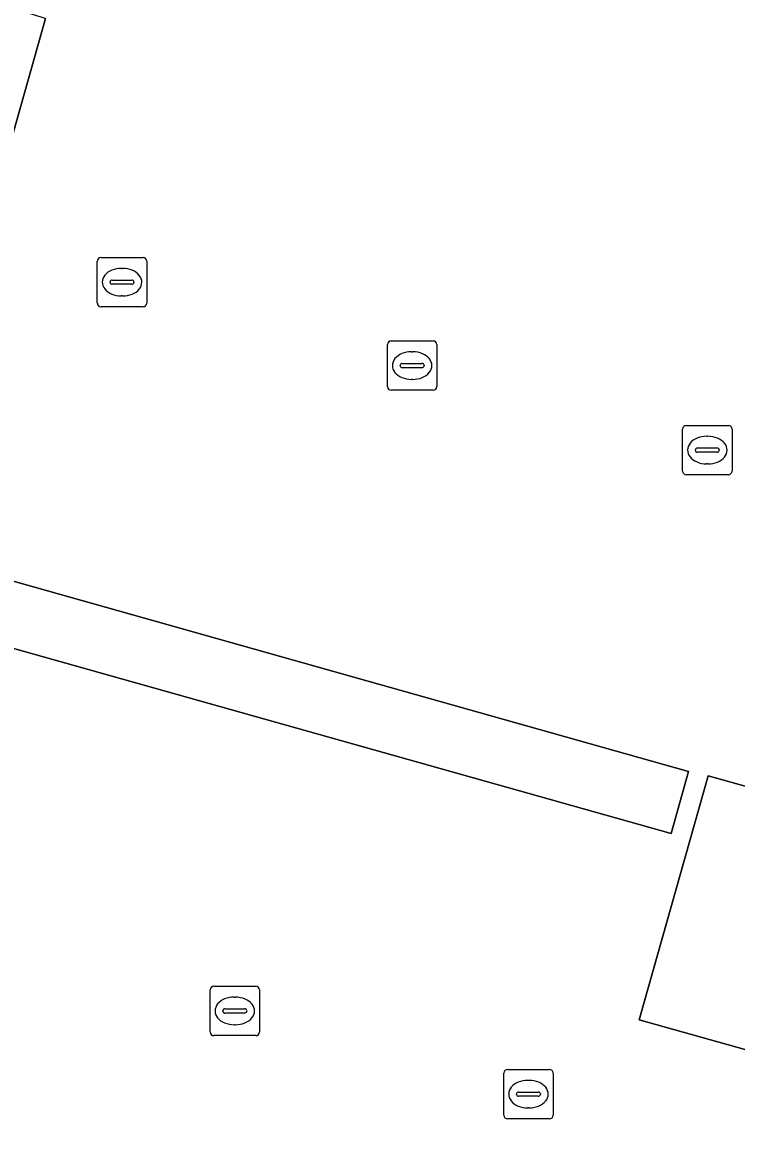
# Model space of a CAD drawing. Extents: x 162803 to 163818, y 381639 to 382475.
# Drawn here: x 163069.63 to 163084.1, y 382112.42 to 382135.2 of the extents above; entities that cross this region are included whole.
import ezdxf

# ---------------------------------------------------------------- set-up
doc = ezdxf.new("R2010")
doc.units = 0
for name, color, linetype in [('IMGEO_Groenvoorziening', 7, 'Continuous'), ('IMGEO_Kolk', 7, 'Continuous'), ('IMGEO_Parkeervlak_open', 7, 'Continuous'), ('IMGEO_Voetpad_open', 7, 'Continuous')]:
    doc.layers.add(name, color=color, linetype=linetype)

msp = doc.modelspace()

# ---------------------------------------------------------------- linework, layer by layer
at = {"layer": 'IMGEO_Groenvoorziening'}
msp.add_lwpolyline([(163068.983, 382135.625), (163065.602, 382123.594), (163082.771, 382118.765), (163083.126, 382120.021), (163067.058, 382124.545), (163070.095, 382135.286)], close=True, dxfattribs=at)
at = {"layer": 'IMGEO_Kolk'}
for p, q in [((163071.143, 382129.514), (163071.143, 382130.366)), ((163071.218, 382130.44), (163072.07, 382130.44)), ((163072.144, 382130.366), (163072.144, 382129.514)), ((163071.631, 382130.22), (163071.656, 382130.22)), ((163071.402, 382129.934), (163071.402, 382129.946)), ((163071.445, 382129.983), (163071.843, 382129.983)), ((163071.886, 382129.946), (163071.886, 382129.934)), ((163071.84, 382129.897), (163071.442, 382129.897)), ((163071.654, 382129.66), (163071.629, 382129.66)), ((163072.07, 382129.44), (163071.218, 382129.44)), ((163077.022, 382127.823), (163077.022, 382128.675)), ((163077.097, 382128.749), (163077.949, 382128.749)), ((163078.023, 382128.675), (163078.023, 382127.823)), ((163077.51, 382128.529), (163077.535, 382128.529)), ((163077.281, 382128.243), (163077.281, 382128.255)), ((163077.719, 382128.206), (163077.321, 382128.206)), ((163077.324, 382128.292), (163077.722, 382128.292)), ((163077.765, 382128.255), (163077.765, 382128.243)), ((163077.533, 382127.969), (163077.508, 382127.969)), ((163077.949, 382127.749), (163077.097, 382127.749)), ((163083.004, 382126.11), (163083.004, 382126.962)), ((163083.079, 382127.036), (163083.931, 382127.036)), ((163084.005, 382126.962), (163084.005, 382126.11)), ((163083.492, 382126.816), (163083.517, 382126.816)), ((163083.263, 382126.53), (163083.263, 382126.542)), ((163083.701, 382126.493), (163083.303, 382126.493)), ((163083.306, 382126.579), (163083.704, 382126.579)), ((163083.747, 382126.542), (163083.747, 382126.53)), ((163083.515, 382126.256), (163083.49, 382126.256)), ((163083.931, 382126.036), (163083.079, 382126.036)), ((163073.428, 382114.739), (163073.428, 382115.591)), ((163073.503, 382115.665), (163074.355, 382115.665)), ((163074.429, 382115.591), (163074.429, 382114.739)), ((163073.916, 382115.445), (163073.941, 382115.445)), ((163073.687, 382115.159), (163073.687, 382115.171)), ((163074.125, 382115.122), (163073.727, 382115.122)), ((163073.73, 382115.208), (163074.128, 382115.208)), ((163074.171, 382115.171), (163074.171, 382115.159)), ((163073.939, 382114.885), (163073.914, 382114.885)), ((163074.355, 382114.665), (163073.503, 382114.665)), ((163079.454, 382113.979), (163080.306, 382113.979)), ((163079.379, 382113.053), (163079.379, 382113.905)), ((163079.867, 382113.759), (163079.892, 382113.759)), ((163080.38, 382113.905), (163080.38, 382113.053)), ((163079.681, 382113.522), (163080.079, 382113.522)), ((163079.638, 382113.473), (163079.638, 382113.485)), ((163080.076, 382113.436), (163079.678, 382113.436)), ((163080.122, 382113.485), (163080.122, 382113.473)), ((163079.89, 382113.199), (163079.865, 382113.199)), ((163080.306, 382112.979), (163079.454, 382112.979))]:
    msp.add_line(p, q, dxfattribs=at)
for points in [[(163071.143, 382129.514), (163071.143, 382130.366)], [(163071.218, 382130.44), (163072.07, 382130.44)], [(163072.144, 382130.366), (163072.144, 382129.514)], [(163072.07, 382129.44), (163071.218, 382129.44)], [(163077.022, 382127.823), (163077.022, 382128.675)], [(163077.097, 382128.749), (163077.949, 382128.749)], [(163078.023, 382128.675), (163078.023, 382127.823)], [(163077.949, 382127.749), (163077.097, 382127.749)], [(163083.004, 382126.11), (163083.004, 382126.962)], [(163083.079, 382127.036), (163083.931, 382127.036)], [(163084.005, 382126.962), (163084.005, 382126.11)], [(163083.931, 382126.036), (163083.079, 382126.036)], [(163073.428, 382114.739), (163073.428, 382115.591)], [(163073.503, 382115.665), (163074.355, 382115.665)], [(163074.429, 382115.591), (163074.429, 382114.739)], [(163074.355, 382114.665), (163073.503, 382114.665)], [(163079.454, 382113.979), (163080.306, 382113.979)], [(163079.379, 382113.053), (163079.379, 382113.905)], [(163080.38, 382113.905), (163080.38, 382113.053)], [(163080.306, 382112.979), (163079.454, 382112.979)]]:
    msp.add_lwpolyline(points, dxfattribs=at)
for centre, radius, start, end in [((163071.22, 382130.364), 0.0765, 91.552, 178.448), ((163071.22, 382130.364), 0.0765, 91.552, 178.448), ((163072.068, 382130.364), 0.0765, 1.552, 88.448), ((163072.068, 382130.364), 0.0765, 1.552, 88.448), ((163071.442, 382129.943), 0.0403, 85.8775, 175.7526), ((163071.439, 382129.933), 0.0366, 178.938, 274.7102), ((163071.843, 382129.94), 0.043, 264.8664, 352.4533), ((163071.847, 382129.945), 0.0386, 1.7309, 96.639), ((163071.22, 382129.516), 0.0765, 181.552, 268.448), ((163071.22, 382129.516), 0.0765, 181.552, 268.448), ((163072.068, 382129.516), 0.0765, 271.552, 358.448), ((163072.068, 382129.516), 0.0765, 271.552, 358.448), ((163077.099, 382128.673), 0.0765, 91.552, 178.448), ((163077.099, 382128.673), 0.0765, 91.552, 178.448), ((163077.947, 382128.673), 0.0765, 1.552, 88.448), ((163077.947, 382128.673), 0.0765, 1.552, 88.448), ((163077.321, 382128.252), 0.0403, 85.8775, 175.7526), ((163077.318, 382128.242), 0.0366, 178.938, 274.7102), ((163077.722, 382128.249), 0.043, 264.8664, 352.4533), ((163077.726, 382128.254), 0.0386, 1.7309, 96.639), ((163077.099, 382127.825), 0.0765, 181.552, 268.448), ((163077.099, 382127.825), 0.0765, 181.552, 268.448), ((163077.947, 382127.825), 0.0765, 271.552, 358.448), ((163077.947, 382127.825), 0.0765, 271.552, 358.448), ((163083.081, 382126.96), 0.0765, 91.552, 178.448), ((163083.081, 382126.96), 0.0765, 91.552, 178.448), ((163083.929, 382126.96), 0.0765, 1.552, 88.448), ((163083.929, 382126.96), 0.0765, 1.552, 88.448), ((163083.303, 382126.539), 0.0403, 85.8775, 175.7526), ((163083.3, 382126.529), 0.0366, 178.938, 274.7102), ((163083.704, 382126.536), 0.043, 264.8664, 352.4533), ((163083.708, 382126.541), 0.0386, 1.7309, 96.639), ((163083.081, 382126.112), 0.0765, 181.552, 268.448), ((163083.081, 382126.112), 0.0765, 181.552, 268.448), ((163083.929, 382126.112), 0.0765, 271.552, 358.448), ((163083.929, 382126.112), 0.0765, 271.552, 358.448), ((163073.505, 382115.589), 0.0765, 91.552, 178.448), ((163073.505, 382115.589), 0.0765, 91.552, 178.448), ((163074.353, 382115.589), 0.0765, 1.552, 88.448), ((163074.353, 382115.589), 0.0765, 1.552, 88.448), ((163073.727, 382115.168), 0.0403, 85.8775, 175.7526), ((163073.724, 382115.158), 0.0366, 178.938, 274.7102), ((163074.128, 382115.165), 0.043, 264.8664, 352.4533), ((163074.132, 382115.17), 0.0386, 1.7309, 96.639), ((163073.505, 382114.741), 0.0765, 181.552, 268.448), ((163073.505, 382114.741), 0.0765, 181.552, 268.448), ((163074.353, 382114.741), 0.0765, 271.552, 358.448), ((163074.353, 382114.741), 0.0765, 271.552, 358.448), ((163079.456, 382113.903), 0.0765, 91.552, 178.448), ((163079.456, 382113.903), 0.0765, 91.552, 178.448), ((163080.304, 382113.903), 0.0765, 1.552, 88.448), ((163080.304, 382113.903), 0.0765, 1.552, 88.448), ((163079.678, 382113.482), 0.0403, 85.8775, 175.7526), ((163080.083, 382113.484), 0.0386, 1.7309, 96.639), ((163079.675, 382113.472), 0.0366, 178.938, 274.7102), ((163080.079, 382113.479), 0.043, 264.8664, 352.4533), ((163079.456, 382113.055), 0.0765, 181.552, 268.448), ((163079.456, 382113.055), 0.0765, 181.552, 268.448), ((163080.304, 382113.055), 0.0765, 271.552, 358.448), ((163080.304, 382113.055), 0.0765, 271.552, 358.448)]:
    msp.add_arc(centre, radius, start, end, dxfattribs=at)
for centre, major_axis, ratio, start_param, end_param in [((163071.63, 382129.94), (-0.387, 0.002), 0.722429, 4.712389, 7.853982), ((163071.655, 382129.94), (-0.39, 0.002), 0.717154, 1.570796, 4.712389), ((163077.509, 382128.249), (-0.387, 0.002), 0.722429, 4.712389, 7.853982), ((163077.534, 382128.249), (-0.39, 0.002), 0.717154, 1.570796, 4.712389), ((163083.491, 382126.536), (-0.387, 0.002), 0.722429, 4.712389, 7.853982), ((163083.516, 382126.536), (-0.39, 0.002), 0.717154, 1.570796, 4.712389), ((163073.915, 382115.165), (-0.387, 0.002), 0.722429, 4.712389, 7.853982), ((163073.94, 382115.165), (-0.39, 0.002), 0.717154, 1.570796, 4.712389), ((163079.866, 382113.479), (-0.387, 0.002), 0.722429, 4.712389, 7.853982), ((163079.891, 382113.479), (-0.39, 0.002), 0.717154, 1.570796, 4.712389)]:
    msp.add_ellipse(centre, major_axis=major_axis, ratio=ratio, start_param=start_param, end_param=end_param, dxfattribs=at)
at = {"layer": 'IMGEO_Parkeervlak_open'}
msp.add_lwpolyline([(163070.095, 382135.286), (163067.058, 382124.545), (163083.126, 382120.021), (163082.771, 382118.765), (163065.602, 382123.594), (163064.68, 382120.384), (163065.785, 382120.07), (163059.564, 382097.963), (163058.467, 382098.276), (163057.526, 382094.992), (163060.376, 382094.128), (163059.693, 382091.916), (163065.424, 382090.228), (163065.988, 382092.126), (163080.019, 382087.859), (163079.424, 382085.941), (163081.605, 382085.282), (163089.146, 382112.062), (163090.13, 382111.765), (163090.529, 382113.186), (163091.858, 382117.918), (163090.853, 382118.199), (163098.192, 382144.406)], dxfattribs=at)
msp.add_lwpolyline([(163091.402, 382117.729), (163090.027, 382112.772), (163082.122, 382114.984), (163083.524, 382119.934)], close=True, dxfattribs=at)
at = {"layer": 'IMGEO_Voetpad_open'}
msp.add_lwpolyline([(163090.027, 382112.772), (163091.402, 382117.729), (163083.524, 382119.934), (163082.122, 382114.984)], close=True, dxfattribs=at)

doc.saveas('drawing.dxf')
